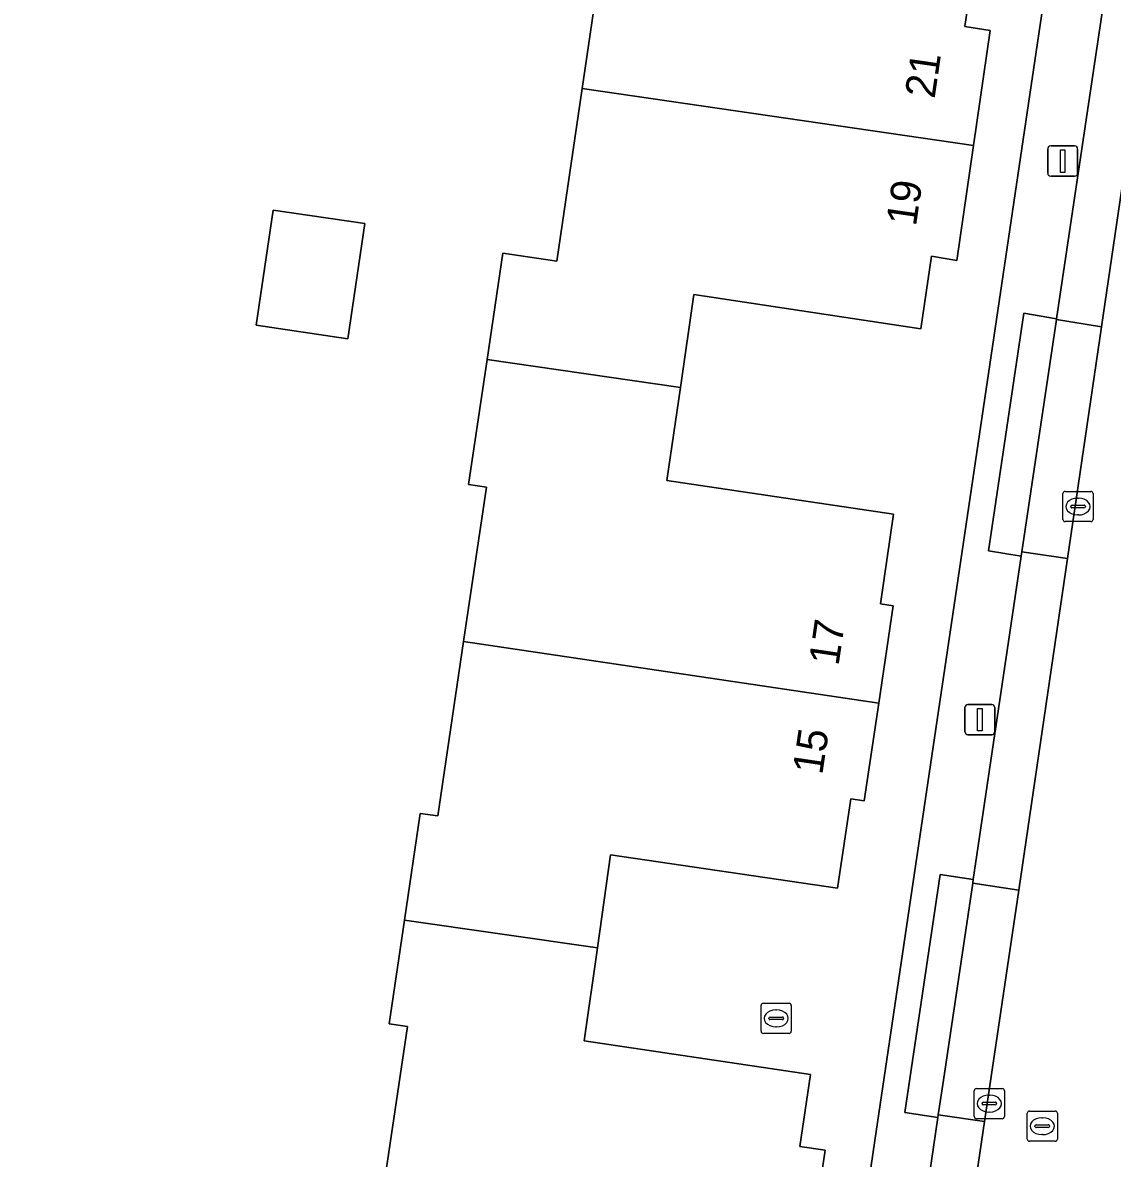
# Model space of a CAD drawing. Extents: x 164148 to 165261, y 382513 to 383432.
# Drawn here: x 164508.44 to 164544.54, y 382929.83 to 382967.45 of the extents above; entities that cross this region are included whole.
import ezdxf

# ---------------------------------------------------------------- set-up
doc = ezdxf.new("R2010")
doc.units = 0
for name, color, linetype in [('IMGEO_Erf', 7, 'Continuous'), ('IMGEO_Kolk', 7, 'Continuous'), ('IMGEO_Lichtmast', 7, 'Continuous'), ('IMGEO_Pand', 7, 'Continuous'), ('IMGEO_Pand_nummerreeks', 7, 'Continuous'), ('IMGEO_Parkeervlak_open', 7, 'Continuous'), ('IMGEO_Rijbaan_lokaal_open', 7, 'Continuous'), ('IMGEO_Rioolput', 7, 'Continuous'), ('IMGEO_Voetpad_open', 7, 'Continuous')]:
    doc.layers.add(name, color=color, linetype=linetype)

msp = doc.modelspace()

# ---------------------------------------------------------------- linework, layer by layer
at = {"layer": 'IMGEO_Erf'}
for points in [[(164536.67, 382930.425), (164544.133, 382980.726), (164542.913, 382982.243), (164519.298, 382985.737), (164495.986, 382989.176), (164494.523, 382988.072), (164478.67, 382881.048), (164478.137, 382876.668), (164527.73, 382869.322)], [(164516.179, 382957.427), (164516.741, 382961.244), (164519.774, 382960.798), (164519.212, 382956.981)]]:
    msp.add_lwpolyline(points, close=True, dxfattribs=at)
for points in [[(164520.329, 382928.398), (164521.189, 382934.198), (164520.588, 382934.288), (164521.094, 382937.721), (164521.615, 382941.26), (164522.197, 382941.178), (164523.05, 382946.95), (164523.805, 382952.06), (164523.209, 382952.148), (164523.828, 382956.297), (164524.353, 382959.817), (164526.134, 382959.554), (164526.977, 382965.269), (164527.842, 382971.129)], [(164540.008, 382969.718), (164539.659, 382967.327), (164540.499, 382967.186), (164539.945, 382963.38), (164539.39, 382959.574), (164538.547, 382959.715), (164538.2, 382957.314), (164530.682, 382958.441), (164530.232, 382955.361), (164529.782, 382952.281), (164537.293, 382951.165), (164536.859, 382948.2), (164537.284, 382948.134), (164536.805, 382944.907), (164536.325, 382941.679), (164535.882, 382941.74), (164535.432, 382938.777), (164527.921, 382939.889), (164527.481, 382936.808), (164527.04, 382933.727), (164534.539, 382932.609), (164534.185, 382930.228), (164535.03, 382930.101), (164534.467, 382926.303)]]:
    msp.add_lwpolyline(points, dxfattribs=at)
at = {"layer": 'IMGEO_Kolk'}
for p, q in [((164542.906, 382950.997), (164542.906, 382951.849)), ((164542.981, 382951.923), (164543.833, 382951.923)), ((164543.907, 382951.849), (164543.907, 382950.997)), ((164543.165, 382951.417), (164543.165, 382951.429)), ((164543.603, 382951.38), (164543.205, 382951.38)), ((164543.208, 382951.466), (164543.606, 382951.466)), ((164543.394, 382951.703), (164543.419, 382951.703)), ((164543.649, 382951.429), (164543.649, 382951.417)), ((164543.417, 382951.143), (164543.392, 382951.143)), ((164543.833, 382950.923), (164542.981, 382950.923)), ((164539.967, 382931.22), (164539.967, 382932.072)), ((164540.042, 382932.146), (164540.894, 382932.146)), ((164540.455, 382931.926), (164540.48, 382931.926)), ((164540.968, 382932.072), (164540.968, 382931.22)), ((164540.226, 382931.64), (164540.226, 382931.652)), ((164540.664, 382931.603), (164540.266, 382931.603)), ((164540.269, 382931.689), (164540.667, 382931.689)), ((164540.71, 382931.652), (164540.71, 382931.64)), ((164540.894, 382931.146), (164540.042, 382931.146)), ((164540.478, 382931.366), (164540.453, 382931.366))]:
    msp.add_line(p, q, dxfattribs=at)
for points in [[(164542.906, 382950.997), (164542.906, 382951.849)], [(164542.981, 382951.923), (164543.833, 382951.923)], [(164543.907, 382951.849), (164543.907, 382950.997)], [(164543.833, 382950.923), (164542.981, 382950.923)], [(164539.967, 382931.22), (164539.967, 382932.072)], [(164540.042, 382932.146), (164540.894, 382932.146)], [(164540.968, 382932.072), (164540.968, 382931.22)], [(164540.894, 382931.146), (164540.042, 382931.146)]]:
    msp.add_lwpolyline(points, dxfattribs=at)
for centre, radius, start, end in [((164542.983, 382951.847), 0.0765, 91.552, 178.448), ((164542.983, 382951.847), 0.0765, 91.552, 178.448), ((164543.831, 382951.847), 0.0765, 1.552, 88.448), ((164543.831, 382951.847), 0.0765, 1.552, 88.448), ((164543.205, 382951.426), 0.0403, 85.8775, 175.7526), ((164543.202, 382951.416), 0.0366, 178.938, 274.7102), ((164543.606, 382951.423), 0.043, 264.8664, 352.4533), ((164543.61, 382951.428), 0.0386, 1.7309, 96.639), ((164542.983, 382950.999), 0.0765, 181.552, 268.448), ((164542.983, 382950.999), 0.0765, 181.552, 268.448), ((164543.831, 382950.999), 0.0765, 271.552, 358.448), ((164543.831, 382950.999), 0.0765, 271.552, 358.448), ((164540.044, 382932.07), 0.0765, 91.552, 178.448), ((164540.044, 382932.07), 0.0765, 91.552, 178.448), ((164540.892, 382932.07), 0.0765, 1.552, 88.448), ((164540.892, 382932.07), 0.0765, 1.552, 88.448), ((164540.266, 382931.649), 0.0403, 85.8775, 175.7526), ((164540.263, 382931.639), 0.0366, 178.938, 274.7102), ((164540.667, 382931.646), 0.043, 264.8664, 352.4533), ((164540.671, 382931.651), 0.0386, 1.7309, 96.639), ((164540.044, 382931.222), 0.0765, 181.552, 268.448), ((164540.044, 382931.222), 0.0765, 181.552, 268.448), ((164540.892, 382931.222), 0.0765, 271.552, 358.448), ((164540.892, 382931.222), 0.0765, 271.552, 358.448)]:
    msp.add_arc(centre, radius, start, end, dxfattribs=at)
for centre, major_axis, ratio, start_param, end_param in [((164543.393, 382951.423), (-0.387, 0.002), 0.722429, 4.712389, 7.853982), ((164543.418, 382951.423), (-0.39, 0.002), 0.717154, 1.570796, 4.712389), ((164540.454, 382931.646), (-0.387, 0.002), 0.722429, 4.712389, 7.853982), ((164540.479, 382931.646), (-0.39, 0.002), 0.717154, 1.570796, 4.712389)]:
    msp.add_ellipse(centre, major_axis=major_axis, ratio=ratio, start_param=start_param, end_param=end_param, dxfattribs=at)
at = {"layer": 'IMGEO_Lichtmast'}
for p, q in [((164542.402, 382962.465), (164542.402, 382963.265)), ((164542.402, 382963.265), (164542.402, 382962.465)), ((164542.502, 382963.365), (164543.292, 382963.365)), ((164543.292, 382963.365), (164542.502, 382963.365)), ((164543.392, 382963.265), (164543.392, 382962.465)), ((164543.392, 382962.465), (164543.392, 382963.265)), ((164543.292, 382962.365), (164542.502, 382962.365)), ((164542.502, 382962.365), (164543.292, 382962.365)), ((164539.657, 382943.963), (164539.657, 382944.763)), ((164539.657, 382944.763), (164539.657, 382943.963)), ((164539.757, 382944.863), (164540.547, 382944.863)), ((164540.547, 382944.863), (164539.757, 382944.863)), ((164540.647, 382944.763), (164540.647, 382943.963)), ((164540.647, 382943.963), (164540.647, 382944.763)), ((164540.547, 382943.863), (164539.757, 382943.863)), ((164539.757, 382943.863), (164540.547, 382943.863))]:
    msp.add_line(p, q, dxfattribs=at)
for points in [[(164542.822, 382963.24), (164542.972, 382963.24), (164542.972, 382962.49), (164542.822, 382962.49), (164542.822, 382963.24)], [(164540.077, 382944.738), (164540.227, 382944.738), (164540.227, 382943.988), (164540.077, 382943.988), (164540.077, 382944.738)]]:
    msp.add_lwpolyline(points, dxfattribs=at)
for centre, start, end in [((164542.502, 382963.265), 90, 180), ((164542.502, 382963.265), 90, 180), ((164543.292, 382963.265), 0, 90), ((164543.292, 382963.265), 360, 90), ((164542.502, 382962.465), 180, 270), ((164542.502, 382962.465), 180, 270), ((164543.292, 382962.465), 270, 0), ((164543.292, 382962.465), 270, 0), ((164539.757, 382944.763), 90, 180), ((164539.757, 382944.763), 90, 180), ((164540.547, 382944.763), 0, 90), ((164540.547, 382944.763), 360, 90), ((164539.757, 382943.963), 180, 270), ((164539.757, 382943.963), 180, 270), ((164540.547, 382943.963), 270, 0), ((164540.547, 382943.963), 270, 0)]:
    msp.add_arc(centre, 0.1, start, end, dxfattribs=at)
at = {"layer": 'IMGEO_Pand'}
for points in [[(164540.008, 382969.718), (164532.495, 382970.82), (164532.955, 382973.901), (164526.575, 382974.852), (164526.058, 382971.392), (164527.842, 382971.129), (164526.977, 382965.269), (164539.945, 382963.38), (164540.499, 382967.186), (164539.659, 382967.327)], [(164539.945, 382963.38), (164526.977, 382965.269), (164526.134, 382959.554), (164524.353, 382959.817), (164523.828, 382956.297), (164530.232, 382955.361), (164530.682, 382958.441), (164538.2, 382957.314), (164538.547, 382959.715), (164539.39, 382959.574)], [(164516.741, 382961.244), (164516.179, 382957.427), (164519.212, 382956.981), (164519.774, 382960.798)], [(164537.293, 382951.165), (164529.782, 382952.281), (164530.232, 382955.361), (164523.828, 382956.297), (164523.209, 382952.148), (164523.805, 382952.06), (164523.05, 382946.95), (164536.805, 382944.907), (164537.284, 382948.134), (164536.859, 382948.2)], [(164536.805, 382944.907), (164523.05, 382946.95), (164522.197, 382941.178), (164521.615, 382941.26), (164521.094, 382937.721), (164527.481, 382936.808), (164527.921, 382939.889), (164535.432, 382938.777), (164535.882, 382941.74), (164536.325, 382941.679)], [(164534.539, 382932.609), (164527.04, 382933.727), (164527.481, 382936.808), (164521.094, 382937.721), (164520.588, 382934.288), (164521.189, 382934.198), (164520.329, 382928.398), (164534.467, 382926.303), (164535.03, 382930.101), (164534.185, 382930.228)]]:
    msp.add_lwpolyline(points, close=True, dxfattribs=at)
at = {"layer": 'IMGEO_Parkeervlak_open'}
for points in [[(164545.744, 382967.958), (164544.259, 382968.163), (164544.247, 382968.083), (164542.695, 382957.645), (164542.691, 382957.618), (164544.187, 382957.375)], [(164543.057, 382949.701), (164541.548, 382949.927), (164541.525, 382949.778), (164539.933, 382939.066), (164539.916, 382938.95), (164541.441, 382938.72)], [(164540.312, 382931.053), (164538.776, 382931.269), (164538.763, 382931.18), (164537.216, 382920.605), (164537.196, 382920.467), (164538.721, 382920.241)]]:
    msp.add_lwpolyline(points, close=True, dxfattribs=at)
at = {"layer": 'IMGEO_Rijbaan_lokaal_open'}
msp.add_lwpolyline([(164547.198, 382977.836), (164545.744, 382967.958), (164544.187, 382957.375), (164543.057, 382949.701), (164541.441, 382938.72), (164540.312, 382931.053), (164538.721, 382920.241), (164537.586, 382912.536), (164535.985, 382901.658), (164534.839, 382893.869), (164533.255, 382883.11), (164532.094, 382875.226), (164531.063, 382868.222)], dxfattribs=at)
at = {"layer": 'IMGEO_Rioolput'}
for p, q in [((164532.906, 382934.043), (164532.906, 382934.895)), ((164532.981, 382934.969), (164533.833, 382934.969)), ((164533.907, 382934.895), (164533.907, 382934.043)), ((164533.165, 382934.463), (164533.165, 382934.475)), ((164533.208, 382934.512), (164533.606, 382934.512)), ((164533.394, 382934.749), (164533.419, 382934.749)), ((164533.649, 382934.475), (164533.649, 382934.463)), ((164533.603, 382934.426), (164533.205, 382934.426)), ((164533.417, 382934.189), (164533.392, 382934.189)), ((164533.833, 382933.969), (164532.981, 382933.969)), ((164541.721, 382930.472), (164541.721, 382931.324)), ((164541.796, 382931.398), (164542.648, 382931.398)), ((164542.209, 382931.178), (164542.234, 382931.178)), ((164542.722, 382931.324), (164542.722, 382930.472)), ((164541.98, 382930.892), (164541.98, 382930.904)), ((164542.418, 382930.855), (164542.02, 382930.855)), ((164542.023, 382930.941), (164542.421, 382930.941)), ((164542.464, 382930.904), (164542.464, 382930.892)), ((164542.648, 382930.398), (164541.796, 382930.398)), ((164542.232, 382930.618), (164542.207, 382930.618))]:
    msp.add_line(p, q, dxfattribs=at)
for points in [[(164532.906, 382934.043), (164532.906, 382934.895)], [(164532.981, 382934.969), (164533.833, 382934.969)], [(164533.907, 382934.895), (164533.907, 382934.043)], [(164533.833, 382933.969), (164532.981, 382933.969)], [(164541.721, 382930.472), (164541.721, 382931.324)], [(164541.796, 382931.398), (164542.648, 382931.398)], [(164542.722, 382931.324), (164542.722, 382930.472)], [(164542.648, 382930.398), (164541.796, 382930.398)]]:
    msp.add_lwpolyline(points, dxfattribs=at)
for centre, radius, start, end in [((164532.983, 382934.893), 0.0765, 91.552, 178.448), ((164532.983, 382934.893), 0.0765, 91.552, 178.448), ((164533.831, 382934.893), 0.0765, 1.552, 88.448), ((164533.831, 382934.893), 0.0765, 1.552, 88.448), ((164533.205, 382934.472), 0.0403, 85.8775, 175.7526), ((164533.202, 382934.462), 0.0366, 178.938, 274.7102), ((164533.606, 382934.469), 0.043, 264.8664, 352.4533), ((164533.61, 382934.474), 0.0386, 1.7309, 96.639), ((164532.983, 382934.045), 0.0765, 181.552, 268.448), ((164532.983, 382934.045), 0.0765, 181.552, 268.448), ((164533.831, 382934.045), 0.0765, 271.552, 358.448), ((164533.831, 382934.045), 0.0765, 271.552, 358.448), ((164541.798, 382931.322), 0.0765, 91.552, 178.448), ((164541.798, 382931.322), 0.0765, 91.552, 178.448), ((164542.646, 382931.322), 0.0765, 1.552, 88.448), ((164542.646, 382931.322), 0.0765, 1.552, 88.448), ((164542.02, 382930.901), 0.0403, 85.8775, 175.7526), ((164542.017, 382930.891), 0.0366, 178.938, 274.7102), ((164542.421, 382930.898), 0.043, 264.8664, 352.4533), ((164542.425, 382930.903), 0.0386, 1.7309, 96.639), ((164541.798, 382930.474), 0.0765, 181.552, 268.448), ((164541.798, 382930.474), 0.0765, 181.552, 268.448), ((164542.646, 382930.474), 0.0765, 271.552, 358.448), ((164542.646, 382930.474), 0.0765, 271.552, 358.448)]:
    msp.add_arc(centre, radius, start, end, dxfattribs=at)
for centre, major_axis, ratio, start_param, end_param in [((164533.393, 382934.469), (-0.387, 0.002), 0.722429, 4.712389, 7.853982), ((164533.418, 382934.469), (-0.39, 0.002), 0.717154, 1.570796, 4.712389), ((164542.208, 382930.898), (-0.387, 0.002), 0.722429, 4.712389, 7.853982), ((164542.233, 382930.898), (-0.39, 0.002), 0.717154, 1.570796, 4.712389)]:
    msp.add_ellipse(centre, major_axis=major_axis, ratio=ratio, start_param=start_param, end_param=end_param, dxfattribs=at)
at = {"layer": 'IMGEO_Voetpad_open'}
for points in [[(164496.395, 382992.705), (164495.986, 382989.176), (164519.298, 382985.737), (164542.913, 382982.243), (164544.133, 382980.726), (164536.67, 382930.425), (164527.73, 382869.322), (164527.513, 382867.841), (164528.255, 382867.732), (164528.242, 382867.643), (164527.339, 382861.387), (164526.374, 382854.707)], [(164529.877, 382870.437), (164530.594, 382875.339), (164529.503, 382875.504), (164530.69, 382883.53), (164531.771, 382883.381), (164533.317, 382893.95), (164532.221, 382894.112), (164533.408, 382902.146), (164534.494, 382901.996), (164536.041, 382912.575), (164534.969, 382912.724), (164536.127, 382920.767), (164537.216, 382920.605), (164538.763, 382931.18), (164537.668, 382931.349), (164538.838, 382939.231), (164539.933, 382939.066), (164541.525, 382949.778), (164540.437, 382949.95), (164541.607, 382957.827), (164542.695, 382957.645), (164544.247, 382968.083)]]:
    msp.add_lwpolyline(points, dxfattribs=at)
for points in [[(164542.691, 382957.618), (164542.695, 382957.645), (164541.607, 382957.827), (164540.437, 382949.95), (164541.525, 382949.778), (164541.548, 382949.927)], [(164544.187, 382957.375), (164542.691, 382957.618), (164541.548, 382949.927), (164543.057, 382949.701)], [(164539.916, 382938.95), (164539.933, 382939.066), (164538.838, 382939.231), (164537.668, 382931.349), (164538.763, 382931.18), (164538.776, 382931.269), (164538.945, 382932.423)], [(164541.441, 382938.72), (164539.916, 382938.95), (164538.945, 382932.423), (164538.776, 382931.269), (164540.312, 382931.053)]]:
    msp.add_lwpolyline(points, close=True, dxfattribs=at)

# ---------------------------------------------------------------- texts
at = {"layer": 'IMGEO_Pand_nummerreeks'}
for s, rotation, p in [('21', 81.7095, (164538.653, 382964.914)), ('19', 81.7095, (164538.036, 382960.683)), ('17', 81.5491, (164535.469, 382946.123)), ('15', 81.5491, (164534.932, 382942.514))]:
    msp.add_text(s, height=1, rotation=rotation, dxfattribs=at).set_placement(p)

doc.saveas('drawing.dxf')
